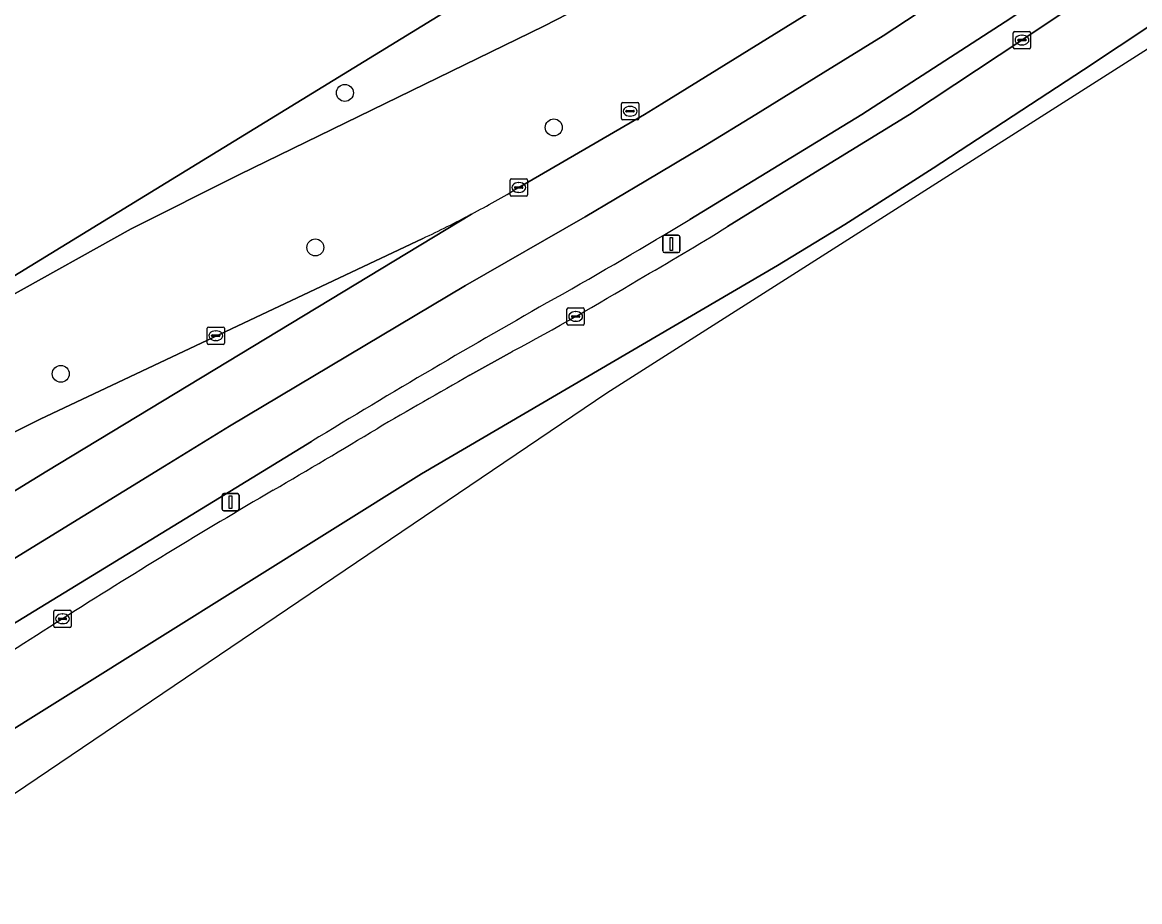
# Model space of a CAD drawing. Extents: x 157445 to 158888, y 383061 to 384688.
# Drawn here: x 157963 to 158027.6, y 383204.5 to 383255.3 of the extents above; entities that cross this region are included whole.
import ezdxf

# ---------------------------------------------------------------- set-up
doc = ezdxf.new("R2010")
doc.units = 0
for name, color, linetype in [('IMGEO_Berm_gesloten', 7, 'Continuous'), ('IMGEO_Berm_groen', 7, 'Continuous'), ('IMGEO_Boom', 7, 'Continuous'), ('IMGEO_Erf', 7, 'Continuous'), ('IMGEO_Groenvoorziening', 7, 'Continuous'), ('IMGEO_Hek', 7, 'Continuous'), ('IMGEO_Kolk', 7, 'Continuous'), ('IMGEO_Lichtmast', 7, 'Continuous'), ('IMGEO_OVBaan_gesloten', 7, 'Continuous'), ('IMGEO_Rijbaan_regionaal_gesloten', 7, 'Continuous'), ('IMGEO_Rioolput', 7, 'Continuous')]:
    doc.layers.add(name, color=color, linetype=linetype)

msp = doc.modelspace()

# ---------------------------------------------------------------- linework, layer by layer
at = {"layer": 'IMGEO_Berm_gesloten'}
for points in [[(158058.426, 383281.233), (158020.168, 383255.566), (158011.557, 383250), (158001.616, 383243.93)], [(158003.797, 383243.518), (158008.366, 383246.348), (158014.305, 383250), (158020.805, 383254.295), (158055.454, 383277.465)], [(157988.906, 383234.923), (157991.36, 383236.305)], [(157979.74, 383231.092), (157974.423, 383227.841), (157947.726, 383211.521), (157947.663, 383211.482), (157948.599, 383210.069), (157949.32, 383210.537), (157950.632, 383211.376), (157953.428, 383213.15)]]:
    msp.add_lwpolyline(points, dxfattribs=at)
for centre, radius, start, end in [((157824.575, 383537.555), 342.869, 299.57449, 301.08777), ((157914.652, 383387.309), 169.182, 299.76086, 301.79733), ((157915.977, 383377.286), 159.869, 298.13358, 301.13189), ((158240.188, 382804.123), 500.136, 119.51438, 121.38287), ((158180.296, 382896.084), 389.156, 119.45947, 120.37199), ((157399.004, 384212.419), 1141.59, 300.449201, 300.799263), ((158177.888, 382886.289), 396.358, 120.36401, 122.42698), ((158701.425, 382067.253), 1368.422, 122.540765, 123.134924)]:
    msp.add_arc(centre, radius, start, end, dxfattribs=at)
at = {"layer": 'IMGEO_Berm_groen'}
for points in [[(158065.609, 383294.41), (158061.456, 383300.492), (158055.5, 383296.445), (158051.134, 383293.037), (158044.302, 383287.117), (158039.822, 383283.753), (158020.954, 383271.326), (158017.493, 383268.947), (158010.333, 383264.479), (158000, 383258.617), (157993.182, 383255.094), (157975.588, 383246.53), (157969.315, 383243.394), (157962.133, 383239.374), (157955.554, 383235.399), (157950.396, 383232.101), (157949.885, 383232.91), (157948.97, 383232.31), (157943.413, 383231.061), (157942.48, 383230.128), (157937.412, 383226.888)], [(157991.722, 383245.774), (157998.987, 383250), (158000, 383250.605), (158009.289, 383256.344)], [(157936.816, 383224.477), (157937.307, 383223.827), (157937.394, 383223.713), (157936.823, 383223.346), (157937.817, 383222.1), (157940.93, 383218.569), (157943.262, 383219.999), (157960.493, 383230.51), (157962.02, 383231.357), (157964.062, 383232.389), (157986.186, 383242.834)]]:
    msp.add_lwpolyline(points, dxfattribs=at)
for centre, radius, start, end in [((157958.718, 383301.261), 64.561, 297.96129, 300.74427), ((157957.972, 383302.702), 66.183, 295.23265, 297.9465)]:
    msp.add_arc(centre, radius, start, end, dxfattribs=at)
at = {"layer": 'IMGEO_Boom'}
for centre in [(157981.675, 383251.24), (157993.749, 383249.249), (157979.967, 383242.311), (157965.254, 383235.003)]:
    msp.add_circle(centre, 0.489, dxfattribs=at)
at = {"layer": 'IMGEO_Erf'}
msp.add_lwpolyline([(157849.702, 383344.141), (157889.589, 383300.088), (157949.885, 383232.91), (157999.103, 383263.082), (158003.179, 383265.58), (157976.607, 383304.584), (157965.542, 383320.73)], dxfattribs=at)
at = {"layer": 'IMGEO_Groenvoorziening'}
msp.add_lwpolyline([(157993.182, 383255.094), (158000, 383258.617), (158010.333, 383264.479), (158017.493, 383268.947), (158015.19, 383272.388), (158004.018, 383264.72), (158003.35, 383265.685), (158003.179, 383265.58), (157999.103, 383263.082), (157949.885, 383232.91), (157950.396, 383232.101), (157955.554, 383235.399), (157962.133, 383239.374), (157969.315, 383243.394), (157975.588, 383246.53)], close=True, dxfattribs=at)
at = {"layer": 'IMGEO_Hek'}
msp.add_lwpolyline([(157999.103, 383263.082), (157949.885, 383232.91)], dxfattribs=at)
at = {"layer": 'IMGEO_Kolk'}
for p, q in [((158020.383, 383254.796), (158021.235, 383254.796)), ((158020.308, 383253.87), (158020.308, 383254.722)), ((158020.567, 383254.29), (158020.567, 383254.302)), ((158021.005, 383254.253), (158020.607, 383254.253)), ((158020.61, 383254.339), (158021.008, 383254.339)), ((158020.796, 383254.576), (158020.821, 383254.576)), ((158021.051, 383254.302), (158021.051, 383254.29)), ((158021.309, 383254.722), (158021.309, 383253.87)), ((158021.235, 383253.796), (158020.383, 383253.796)), ((158020.819, 383254.016), (158020.794, 383254.016)), ((157991.224, 383245.349), (157991.224, 383246.201)), ((157991.299, 383246.275), (157992.151, 383246.275)), ((157991.483, 383245.769), (157991.483, 383245.781)), ((157991.526, 383245.818), (157991.924, 383245.818)), ((157991.712, 383246.055), (157991.737, 383246.055)), ((157991.967, 383245.781), (157991.967, 383245.769)), ((157992.225, 383246.201), (157992.225, 383245.349)), ((157992.151, 383245.275), (157991.299, 383245.275)), ((157991.921, 383245.732), (157991.523, 383245.732)), ((157991.735, 383245.495), (157991.71, 383245.495)), ((157994.512, 383237.894), (157994.512, 383238.746)), ((157994.587, 383238.82), (157995.439, 383238.82)), ((157995.513, 383238.746), (157995.513, 383237.894)), ((157994.771, 383238.314), (157994.771, 383238.326)), ((157995.209, 383238.277), (157994.811, 383238.277)), ((157994.814, 383238.363), (157995.212, 383238.363)), ((157995.023, 383238.04), (157994.998, 383238.04)), ((157995, 383238.6), (157995.025, 383238.6)), ((157995.255, 383238.326), (157995.255, 383238.314)), ((157973.712, 383236.783), (157973.712, 383237.635)), ((157973.787, 383237.709), (157974.639, 383237.709)), ((157974.2, 383237.489), (157974.225, 383237.489)), ((157974.713, 383237.635), (157974.713, 383236.783)), ((157995.439, 383237.82), (157994.587, 383237.82)), ((157973.971, 383237.203), (157973.971, 383237.215)), ((157974.409, 383237.166), (157974.011, 383237.166)), ((157974.014, 383237.252), (157974.412, 383237.252)), ((157974.223, 383236.929), (157974.198, 383236.929)), ((157974.455, 383237.215), (157974.455, 383237.203)), ((157974.639, 383236.709), (157973.787, 383236.709)), ((157964.85, 383220.419), (157964.85, 383221.271)), ((157964.925, 383221.345), (157965.777, 383221.345)), ((157965.851, 383221.271), (157965.851, 383220.419)), ((157965.109, 383220.839), (157965.109, 383220.851)), ((157965.547, 383220.802), (157965.149, 383220.802)), ((157965.152, 383220.888), (157965.55, 383220.888)), ((157965.338, 383221.125), (157965.363, 383221.125)), ((157965.593, 383220.851), (157965.593, 383220.839)), ((157965.777, 383220.345), (157964.925, 383220.345)), ((157965.361, 383220.565), (157965.336, 383220.565))]:
    msp.add_line(p, q, dxfattribs=at)
for points in [[(158020.383, 383254.796), (158021.235, 383254.796)], [(158020.308, 383253.87), (158020.308, 383254.722)], [(158021.309, 383254.722), (158021.309, 383253.87)], [(158021.235, 383253.796), (158020.383, 383253.796)], [(157991.224, 383245.349), (157991.224, 383246.201)], [(157991.299, 383246.275), (157992.151, 383246.275)], [(157992.225, 383246.201), (157992.225, 383245.349)], [(157992.151, 383245.275), (157991.299, 383245.275)], [(157994.512, 383237.894), (157994.512, 383238.746)], [(157994.587, 383238.82), (157995.439, 383238.82)], [(157995.513, 383238.746), (157995.513, 383237.894)], [(157973.712, 383236.783), (157973.712, 383237.635)], [(157973.787, 383237.709), (157974.639, 383237.709)], [(157974.713, 383237.635), (157974.713, 383236.783)], [(157995.439, 383237.82), (157994.587, 383237.82)], [(157974.639, 383236.709), (157973.787, 383236.709)], [(157964.85, 383220.419), (157964.85, 383221.271)], [(157964.925, 383221.345), (157965.777, 383221.345)], [(157965.851, 383221.271), (157965.851, 383220.419)], [(157965.777, 383220.345), (157964.925, 383220.345)]]:
    msp.add_lwpolyline(points, dxfattribs=at)
for centre, radius, start, end in [((158020.385, 383254.72), 0.0765, 91.55205, 178.44795), ((158020.385, 383254.72), 0.0765, 91.55205, 178.44795), ((158021.233, 383254.72), 0.0765, 1.55205, 88.44795), ((158021.233, 383254.72), 0.0765, 1.55205, 88.44795), ((158020.607, 383254.299), 0.0403, 85.87752, 175.75265), ((158020.604, 383254.289), 0.0366, 178.93798, 274.71019), ((158021.008, 383254.296), 0.043, 264.86636, 352.45326), ((158021.012, 383254.301), 0.0386, 1.73085, 96.63898), ((158020.385, 383253.872), 0.0765, 181.55205, 268.44795), ((158020.385, 383253.872), 0.0765, 181.55205, 268.44795), ((158021.233, 383253.872), 0.0765, 271.55205, 358.44795), ((158021.233, 383253.872), 0.0765, 271.55205, 358.44795), ((157991.301, 383246.199), 0.0765, 91.55205, 178.44795), ((157991.301, 383246.199), 0.0765, 91.55205, 178.44795), ((157991.523, 383245.778), 0.0403, 85.87752, 175.75265), ((157991.52, 383245.768), 0.0366, 178.93798, 274.71019), ((157991.924, 383245.775), 0.043, 264.86636, 352.45326), ((157991.928, 383245.78), 0.0386, 1.73085, 96.63898), ((157992.149, 383246.199), 0.0765, 1.55205, 88.44795), ((157992.149, 383246.199), 0.0765, 1.55205, 88.44795), ((157991.301, 383245.351), 0.0765, 181.55205, 268.44795), ((157991.301, 383245.351), 0.0765, 181.55205, 268.44795), ((157992.149, 383245.351), 0.0765, 271.55205, 358.44795), ((157992.149, 383245.351), 0.0765, 271.55205, 358.44795), ((157994.589, 383238.744), 0.0765, 91.55205, 178.44795), ((157994.589, 383238.744), 0.0765, 91.55205, 178.44795), ((157995.437, 383238.744), 0.0765, 1.55205, 88.44795), ((157995.437, 383238.744), 0.0765, 1.55205, 88.44795), ((157994.811, 383238.323), 0.0403, 85.87752, 175.75265), ((157994.808, 383238.313), 0.0366, 178.93798, 274.71019), ((157995.212, 383238.32), 0.043, 264.86636, 352.45326), ((157995.216, 383238.325), 0.0386, 1.73085, 96.63898), ((157973.789, 383237.633), 0.0765, 91.55205, 178.44795), ((157973.789, 383237.633), 0.0765, 91.55205, 178.44795), ((157974.637, 383237.633), 0.0765, 1.55205, 88.44795), ((157974.637, 383237.633), 0.0765, 1.55205, 88.44795), ((157994.589, 383237.896), 0.0765, 181.55205, 268.44795), ((157994.589, 383237.896), 0.0765, 181.55205, 268.44795), ((157995.437, 383237.896), 0.0765, 271.55205, 358.44795), ((157995.437, 383237.896), 0.0765, 271.55205, 358.44795), ((157973.789, 383236.785), 0.0765, 181.55205, 268.44795), ((157973.789, 383236.785), 0.0765, 181.55205, 268.44795), ((157974.011, 383237.212), 0.0403, 85.87752, 175.75265), ((157974.008, 383237.202), 0.0366, 178.93798, 274.71019), ((157974.412, 383237.209), 0.043, 264.86636, 352.45326), ((157974.416, 383237.214), 0.0386, 1.73085, 96.63898), ((157974.637, 383236.785), 0.0765, 271.55205, 358.44795), ((157974.637, 383236.785), 0.0765, 271.55205, 358.44795), ((157964.927, 383221.269), 0.0765, 91.55205, 178.44795), ((157964.927, 383221.269), 0.0765, 91.55205, 178.44795), ((157965.775, 383221.269), 0.0765, 1.55205, 88.44795), ((157965.775, 383221.269), 0.0765, 1.55205, 88.44795), ((157965.149, 383220.848), 0.0403, 85.87752, 175.75265), ((157965.146, 383220.838), 0.0366, 178.93798, 274.71019), ((157965.55, 383220.845), 0.043, 264.86636, 352.45326), ((157965.554, 383220.85), 0.0386, 1.73085, 96.63898), ((157964.927, 383220.421), 0.0765, 181.55205, 268.44795), ((157964.927, 383220.421), 0.0765, 181.55205, 268.44795), ((157965.775, 383220.421), 0.0765, 271.55205, 358.44795), ((157965.775, 383220.421), 0.0765, 271.55205, 358.44795)]:
    msp.add_arc(centre, radius, start, end, dxfattribs=at)
for centre, major_axis, ratio, start_param, end_param in [((158020.795, 383254.296), (-0.387, 0.002), 0.722429, 4.712389, 7.853982), ((158020.82, 383254.296), (-0.39, 0.002), 0.717154, 1.570796, 4.712389), ((157991.711, 383245.775), (-0.387, 0.002), 0.722429, 4.712389, 7.853982), ((157991.736, 383245.775), (-0.39, 0.002), 0.717154, 1.570796, 4.712389), ((157994.999, 383238.32), (-0.387, 0.002), 0.722429, 4.712389, 7.853982), ((157995.024, 383238.32), (-0.39, 0.002), 0.717154, 1.570796, 4.712389), ((157974.199, 383237.209), (-0.387, 0.002), 0.722429, 4.712389, 7.853982), ((157974.224, 383237.209), (-0.39, 0.002), 0.717154, 1.570796, 4.712389), ((157965.337, 383220.845), (-0.387, 0.002), 0.722429, 4.712389, 7.853982), ((157965.362, 383220.845), (-0.39, 0.002), 0.717154, 1.570796, 4.712389)]:
    msp.add_ellipse(centre, major_axis=major_axis, ratio=ratio, start_param=start_param, end_param=end_param, dxfattribs=at)
at = {"layer": 'IMGEO_Lichtmast'}
for p, q in [((158000.046, 383242.117), (158000.046, 383242.917)), ((158000.046, 383242.917), (158000.046, 383242.117)), ((158000.146, 383243.017), (158000.936, 383243.017)), ((158000.936, 383243.017), (158000.146, 383243.017)), ((158001.036, 383242.917), (158001.036, 383242.117)), ((158001.036, 383242.117), (158001.036, 383242.917)), ((158000.936, 383242.017), (158000.146, 383242.017)), ((158000.146, 383242.017), (158000.936, 383242.017)), ((157974.573, 383227.187), (157974.573, 383227.987)), ((157974.573, 383227.987), (157974.573, 383227.187)), ((157974.673, 383228.087), (157975.463, 383228.087)), ((157975.463, 383228.087), (157974.673, 383228.087)), ((157975.563, 383227.987), (157975.563, 383227.187)), ((157975.563, 383227.187), (157975.563, 383227.987)), ((157975.463, 383227.087), (157974.673, 383227.087)), ((157974.673, 383227.087), (157975.463, 383227.087))]:
    msp.add_line(p, q, dxfattribs=at)
for points in [[(158000.466, 383242.892), (158000.616, 383242.892), (158000.616, 383242.142), (158000.466, 383242.142), (158000.466, 383242.892)], [(157974.993, 383227.962), (157975.143, 383227.962), (157975.143, 383227.212), (157974.993, 383227.212), (157974.993, 383227.962)]]:
    msp.add_lwpolyline(points, dxfattribs=at)
for centre, start, end in [((158000.146, 383242.917), 90, 180), ((158000.146, 383242.917), 90, 180), ((158000.936, 383242.917), 0, 90), ((158000.936, 383242.917), 360, 90), ((158000.146, 383242.117), 180, 270), ((158000.146, 383242.117), 180, 270), ((158000.936, 383242.117), 270, 0), ((158000.936, 383242.117), 270, 0), ((157974.673, 383227.987), 90, 180), ((157974.673, 383227.987), 90, 180), ((157975.463, 383227.987), 0, 90), ((157975.463, 383227.987), 360, 90), ((157974.673, 383227.187), 180, 270), ((157974.673, 383227.187), 180, 270), ((157975.463, 383227.187), 270, 0), ((157975.463, 383227.187), 270, 0)]:
    msp.add_arc(centre, 0.1, start, end, dxfattribs=at)
at = {"layer": 'IMGEO_OVBaan_gesloten'}
for points in [[(158071.777, 383284.192), (158069.78, 383287.088), (158069.586, 383286.943), (158065.437, 383284.135), (158063.784, 383283.008), (158062.113, 383281.899), (158055.454, 383277.465), (158020.805, 383254.295), (158014.305, 383250), (158008.366, 383246.348), (158003.797, 383243.518)], [(157953.334, 383204.497), (157996.809, 383233.905), (158073.023, 383282.413), (158071.841, 383284.099), (158071.777, 383284.192), (158057.477, 383274.715), (158040.808, 383263.504), (158024.37, 383252.567), (158015.679, 383246.898), (158010.577, 383243.644), (158006.672, 383241.272), (157986.099, 383229.222), (157960.516, 383213.232)], [(157960.516, 383213.232), (157986.099, 383229.222), (158006.672, 383241.272), (158010.577, 383243.644), (158015.679, 383246.898), (158024.37, 383252.567), (158040.808, 383263.504), (158057.477, 383274.715), (158071.777, 383284.192)], [(157991.36, 383236.305), (157988.906, 383234.923)]]:
    msp.add_lwpolyline(points, dxfattribs=at)
for centre, radius, start, end in [((157914.652, 383387.309), 169.182, 299.76086, 301.79733), ((157915.977, 383377.286), 159.869, 298.13358, 301.13189), ((158180.296, 382896.084), 389.156, 119.45947, 120.37199), ((157399.004, 384212.419), 1141.59, 300.449201, 300.799263), ((158177.888, 382886.289), 396.358, 120.36401, 122.42698), ((158701.425, 382067.253), 1368.422, 122.540765, 123.134924)]:
    msp.add_arc(centre, radius, start, end, dxfattribs=at)
at = {"layer": 'IMGEO_Rijbaan_regionaal_gesloten'}
for points in [[(158067.24, 383291.002), (158065.502, 383293.72), (158062.782, 383292.017), (158058.763, 383289.278), (158042.576, 383278.422), (158038.774, 383275.838), (158015.364, 383260.233), (158009.289, 383256.344), (158000, 383250.605), (157998.987, 383250), (157991.722, 383245.774)], [(157988.989, 383244.237), (157964.449, 383229.381), (157942.994, 383216.227), (157945.166, 383213.764), (157947.966, 383215.372), (157971.258, 383229.676), (157974.996, 383231.971), (157981.818, 383236.043), (157988.641, 383240.115), (157995.566, 383244.074), (157999.07, 383246.158), (158002.397, 383248.138), (158005.424, 383250.002), (158009.323, 383252.403), (158012.79, 383254.538), (158018.968, 383258.628), (158036.032, 383269.924), (158048.41, 383278.363), (158056.408, 383283.731), (158067.24, 383291.002)], [(158068.979, 383288.283), (158067.24, 383291.002), (158056.408, 383283.731), (158048.41, 383278.363), (158036.032, 383269.924), (158018.968, 383258.628), (158012.79, 383254.538), (158009.323, 383252.403), (158005.424, 383250.002), (158002.397, 383248.138), (157999.07, 383246.158), (157995.566, 383244.074), (157988.641, 383240.115), (157981.818, 383236.043), (157974.996, 383231.971), (157971.258, 383229.676), (157947.966, 383215.372), (157945.166, 383213.764), (157947.337, 383211.301), (157947.348, 383211.289), (157947.663, 383211.482), (157947.726, 383211.521), (157974.423, 383227.841), (157979.74, 383231.092)], [(158001.616, 383243.93), (158011.557, 383250), (158020.168, 383255.566), (158058.426, 383281.233), (158068.979, 383288.283)], [(157986.186, 383242.834), (157964.062, 383232.389), (157962.02, 383231.357), (157960.493, 383230.51), (157943.262, 383219.999), (157940.93, 383218.569), (157942.994, 383216.227), (157964.449, 383229.381), (157988.989, 383244.237)]]:
    msp.add_lwpolyline(points, dxfattribs=at)
for centre, radius, start, end in [((157958.718, 383301.261), 64.561, 297.96129, 300.74427), ((157957.972, 383302.702), 66.183, 295.23265, 297.9465), ((157824.575, 383537.555), 342.869, 299.57449, 301.08777), ((158240.188, 382804.123), 500.136, 119.51438, 121.38287)]:
    msp.add_arc(centre, radius, start, end, dxfattribs=at)
at = {"layer": 'IMGEO_Rioolput'}
for p, q in [((157997.657, 383249.757), (157997.657, 383250.609)), ((157997.732, 383250.683), (157998.584, 383250.683)), ((157998.145, 383250.463), (157998.17, 383250.463)), ((157998.658, 383250.609), (157998.658, 383249.757)), ((157998.584, 383249.683), (157997.732, 383249.683)), ((157997.916, 383250.177), (157997.916, 383250.189)), ((157998.354, 383250.14), (157997.956, 383250.14)), ((157997.959, 383250.226), (157998.357, 383250.226)), ((157998.168, 383249.903), (157998.143, 383249.903)), ((157998.4, 383250.189), (157998.4, 383250.177))]:
    msp.add_line(p, q, dxfattribs=at)
for points in [[(157997.657, 383249.757), (157997.657, 383250.609)], [(157997.732, 383250.683), (157998.584, 383250.683)], [(157998.658, 383250.609), (157998.658, 383249.757)], [(157998.584, 383249.683), (157997.732, 383249.683)]]:
    msp.add_lwpolyline(points, dxfattribs=at)
for centre, radius, start, end in [((157997.734, 383250.607), 0.0765, 91.55205, 178.44795), ((157997.734, 383250.607), 0.0765, 91.55205, 178.44795), ((157998.582, 383250.607), 0.0765, 1.55205, 88.44795), ((157998.582, 383250.607), 0.0765, 1.55205, 88.44795), ((157997.734, 383249.759), 0.0765, 181.55205, 268.44795), ((157997.734, 383249.759), 0.0765, 181.55205, 268.44795), ((157997.956, 383250.186), 0.0403, 85.87752, 175.75265), ((157997.953, 383250.176), 0.0366, 178.93798, 274.71019), ((157998.357, 383250.183), 0.043, 264.86636, 352.45326), ((157998.361, 383250.188), 0.0386, 1.73085, 96.63898), ((157998.582, 383249.759), 0.0765, 271.55205, 358.44795), ((157998.582, 383249.759), 0.0765, 271.55205, 358.44795)]:
    msp.add_arc(centre, radius, start, end, dxfattribs=at)
for centre, major_axis, ratio, start_param, end_param in [((157998.144, 383250.183), (-0.387, 0.002), 0.722429, 4.712389, 7.853982), ((157998.169, 383250.183), (-0.39, 0.002), 0.717154, 1.570796, 4.712389)]:
    msp.add_ellipse(centre, major_axis=major_axis, ratio=ratio, start_param=start_param, end_param=end_param, dxfattribs=at)

doc.saveas('drawing.dxf')
